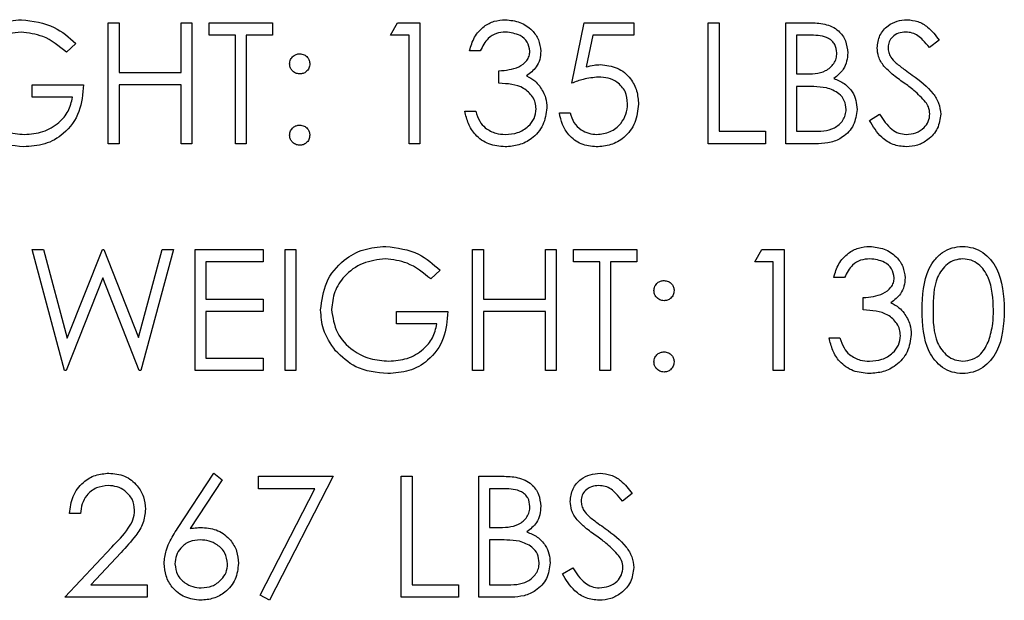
# Model space of a CAD drawing. Header units: inches. Extents: x 1880 to 2363, y -453 to -54.
# Tile 722 of 1056: x 1982.829 to 1983.562, y -73.51 to -73.078. Entities that reach past the tile are written whole.
import ezdxf

# ---------------------------------------------------------------- set-up
doc = ezdxf.new("R2010")
doc.units = ezdxf.units.IN
doc.header["$LTSCALE"] = 0.5
doc.header["$MEASUREMENT"] = 0
doc.layers.add('DSS-M-S', color=53, linetype='Continuous')

msp = doc.modelspace()

# ---------------------------------------------------------------- linework, layer by layer
at = {"layer": 'DSS-M-S', "linetype": 'Continuous', "lineweight": 25}
for p, q in [((1982.89465, -73.08022), (1982.90273, -73.08022)), ((1982.89465, -73.17022), (1982.89465, -73.08022)), ((1982.90273, -73.08022), (1982.90273, -73.11714)), ((1982.94888, -73.08022), (1982.95696, -73.08022)), ((1982.94888, -73.11714), (1982.94888, -73.08022)), ((1982.95696, -73.08022), (1982.95696, -73.17022)), ((1982.96965, -73.08022), (1983.01696, -73.08022)), ((1982.96965, -73.08945), (1982.96965, -73.08022)), ((1983.01696, -73.08022), (1983.01696, -73.08945)), ((1983.10465, -73.08945), (1983.10993, -73.08022)), ((1983.10993, -73.08022), (1983.12657, -73.08022)), ((1983.12657, -73.08022), (1983.12657, -73.17022)), ((1983.23965, -73.12522), (1983.24888, -73.08022)), ((1983.24888, -73.08022), (1983.2858, -73.08022)), ((1983.2858, -73.08022), (1983.2858, -73.08945)), ((1983.34119, -73.08022), (1983.34927, -73.08022)), ((1983.34119, -73.17022), (1983.34119, -73.08022)), ((1983.34927, -73.08022), (1983.34927, -73.16099)), ((1983.39888, -73.08022), (1983.41644, -73.08022)), ((1983.39888, -73.17022), (1983.39888, -73.08022)), ((1982.98927, -73.08945), (1982.96965, -73.08945)), ((1982.98927, -73.17022), (1982.98927, -73.08945)), ((1982.99734, -73.08945), (1982.99734, -73.17022)), ((1983.01696, -73.08945), (1982.99734, -73.08945)), ((1983.1185, -73.08945), (1983.10465, -73.08945)), ((1983.1185, -73.17022), (1983.1185, -73.08945)), ((1983.25519, -73.08945), (1983.25034, -73.11312)), ((1983.2858, -73.08945), (1983.25519, -73.08945)), ((1983.40696, -73.08945), (1983.40696, -73.1183)), ((1983.41792, -73.08945), (1983.40696, -73.08945)), ((1983.51311, -73.09315), (1983.50581, -73.09868)), ((1982.87042, -73.09558), (1982.8635, -73.10214)), ((1983.17157, -73.10099), (1983.1635, -73.10099)), ((1983.18542, -73.12522), (1983.18542, -73.11599)), ((1982.90273, -73.11714), (1982.94888, -73.11714)), ((1983.40696, -73.1183), (1983.41239, -73.1183)), ((1982.83811, -73.12638), (1982.87619, -73.12638)), ((1982.83811, -73.13561), (1982.83811, -73.12638)), ((1982.90273, -73.12638), (1982.90273, -73.17022)), ((1982.94888, -73.12638), (1982.90273, -73.12638)), ((1982.94888, -73.17022), (1982.94888, -73.12638)), ((1983.40696, -73.12753), (1983.40696, -73.16099)), ((1983.41231, -73.12753), (1983.40696, -73.12753)), ((1982.86811, -73.13561), (1982.83811, -73.13561)), ((1983.16004, -73.14599), (1983.16811, -73.14599)), ((1983.23042, -73.14714), (1983.2385, -73.14714)), ((1983.46119, -73.15286), (1983.4688, -73.1483)), ((1983.34927, -73.16099), (1983.38388, -73.16099)), ((1983.38388, -73.16099), (1983.38388, -73.17022)), ((1983.40696, -73.16099), (1983.41846, -73.16099)), ((1982.90273, -73.17022), (1982.89465, -73.17022)), ((1982.95696, -73.17022), (1982.94888, -73.17022)), ((1982.99734, -73.17022), (1982.98927, -73.17022)), ((1983.12657, -73.17022), (1983.1185, -73.17022)), ((1983.38388, -73.17022), (1983.34119, -73.17022)), ((1983.42322, -73.17022), (1983.39888, -73.17022)), ((1982.83811, -73.24897), (1982.84646, -73.24897)), ((1982.86205, -73.33897), (1982.83811, -73.24897)), ((1982.84646, -73.24897), (1982.86407, -73.31498)), ((1982.86407, -73.31498), (1982.89027, -73.24897)), ((1982.89027, -73.24897), (1982.89144, -73.24897)), ((1982.89144, -73.24897), (1982.91715, -73.31452)), ((1982.91715, -73.31452), (1982.93486, -73.24897)), ((1982.94311, -73.24897), (1982.91885, -73.33897)), ((1982.93486, -73.24897), (1982.94311, -73.24897)), ((1982.95927, -73.24897), (1983.01004, -73.24897)), ((1982.95927, -73.33897), (1982.95927, -73.24897)), ((1983.01004, -73.24897), (1983.01004, -73.2582)), ((1983.02619, -73.24897), (1983.03427, -73.24897)), ((1983.02619, -73.33897), (1983.02619, -73.24897)), ((1983.03427, -73.24897), (1983.03427, -73.33897)), ((1983.1658, -73.24897), (1983.17388, -73.24897)), ((1983.1658, -73.33897), (1983.1658, -73.24897)), ((1983.17388, -73.24897), (1983.17388, -73.28589)), ((1983.22004, -73.24897), (1983.22811, -73.24897)), ((1983.22004, -73.28589), (1983.22004, -73.24897)), ((1983.22811, -73.24897), (1983.22811, -73.33897)), ((1983.2408, -73.24897), (1983.28811, -73.24897)), ((1983.2408, -73.2582), (1983.2408, -73.24897)), ((1983.28811, -73.24897), (1983.28811, -73.2582)), ((1983.3758, -73.2582), (1983.38109, -73.24897)), ((1983.38109, -73.24897), (1983.39773, -73.24897)), ((1983.39773, -73.24897), (1983.39773, -73.33897)), ((1982.96734, -73.2582), (1982.96734, -73.28589)), ((1983.01004, -73.2582), (1982.96734, -73.2582)), ((1983.26042, -73.2582), (1983.2408, -73.2582)), ((1983.26042, -73.33897), (1983.26042, -73.2582)), ((1983.2685, -73.2582), (1983.2685, -73.33897)), ((1983.28811, -73.2582), (1983.2685, -73.2582)), ((1983.38965, -73.2582), (1983.3758, -73.2582)), ((1983.38965, -73.33897), (1983.38965, -73.2582)), ((1982.89061, -73.27014), (1982.86321, -73.33897)), ((1982.91769, -73.33897), (1982.89061, -73.27014)), ((1983.14157, -73.26433), (1983.13465, -73.27089)), ((1983.44273, -73.26974), (1983.43465, -73.26974)), ((1983.45657, -73.29397), (1983.45657, -73.28474)), ((1982.96734, -73.28589), (1983.01004, -73.28589)), ((1983.01004, -73.28589), (1983.01004, -73.29513)), ((1983.17388, -73.28589), (1983.22004, -73.28589)), ((1982.96734, -73.29513), (1982.96734, -73.32974)), ((1983.01004, -73.29513), (1982.96734, -73.29513)), ((1983.10927, -73.29513), (1983.14734, -73.29513)), ((1983.10927, -73.30436), (1983.10927, -73.29513)), ((1983.17388, -73.29513), (1983.17388, -73.33897)), ((1983.22004, -73.29513), (1983.17388, -73.29513)), ((1983.22004, -73.33897), (1983.22004, -73.29513)), ((1983.13927, -73.30436), (1983.10927, -73.30436)), ((1983.43119, -73.31474), (1983.43927, -73.31474)), ((1982.96734, -73.32974), (1983.01004, -73.32974)), ((1983.01004, -73.32974), (1983.01004, -73.33897)), ((1982.86321, -73.33897), (1982.86205, -73.33897)), ((1982.91885, -73.33897), (1982.91769, -73.33897)), ((1983.01004, -73.33897), (1982.95927, -73.33897)), ((1983.03427, -73.33897), (1983.02619, -73.33897)), ((1983.17388, -73.33897), (1983.1658, -73.33897)), ((1983.22811, -73.33897), (1983.22004, -73.33897)), ((1983.2685, -73.33897), (1983.26042, -73.33897)), ((1983.39773, -73.33897), (1983.38965, -73.33897)), ((1982.94625, -73.45648), (1982.97311, -73.41541)), ((1982.97311, -73.41541), (1982.97933, -73.4203)), ((1982.97933, -73.4203), (1982.95555, -73.45666)), ((1983.00657, -73.41772), (1983.06196, -73.41772)), ((1983.00657, -73.42695), (1983.00657, -73.41772)), ((1983.06196, -73.41772), (1983.01465, -73.51003)), ((1983.11273, -73.41772), (1983.1208, -73.41772)), ((1983.11273, -73.50772), (1983.11273, -73.41772)), ((1983.1208, -73.41772), (1983.1208, -73.49849)), ((1983.17042, -73.41772), (1983.18798, -73.41772)), ((1983.17042, -73.50772), (1983.17042, -73.41772)), ((1983.04829, -73.42695), (1983.00657, -73.42695)), ((1983.00767, -73.50619), (1983.04829, -73.42695)), ((1983.1785, -73.42695), (1983.1785, -73.4558)), ((1983.18946, -73.42695), (1983.1785, -73.42695)), ((1983.28465, -73.43065), (1983.27735, -73.43618)), ((1982.87388, -73.44541), (1982.8658, -73.44541)), ((1983.1785, -73.4558), (1983.18392, -73.4558)), ((1983.1785, -73.46503), (1983.1785, -73.49849)), ((1983.18385, -73.46503), (1983.1785, -73.46503)), ((1982.86234, -73.50772), (1982.89725, -73.47047)), ((1982.90413, -73.47446), (1982.88162, -73.49849)), ((1983.23273, -73.49036), (1983.24034, -73.4858)), ((1982.88162, -73.49849), (1982.9235, -73.49849)), ((1982.9235, -73.49849), (1982.9235, -73.50772)), ((1983.1208, -73.49849), (1983.15542, -73.49849)), ((1983.15542, -73.49849), (1983.15542, -73.50772)), ((1983.1785, -73.49849), (1983.19, -73.49849)), ((1982.9235, -73.50772), (1982.86234, -73.50772)), ((1983.01465, -73.51003), (1983.00767, -73.50619)), ((1983.15542, -73.50772), (1983.11273, -73.50772)), ((1983.19476, -73.50772), (1983.17042, -73.50772))]:
    msp.add_line(p, q, dxfattribs=at)
for points, knots in [([(1982.78157, -73.12519), (1982.78246, -73.11813), (1982.78424, -73.10403), (1982.79718, -73.0882), (1982.81332, -73.07925), (1982.82443, -73.07836), (1982.82998, -73.07791)], [0, 0, 0, 0, 0.27959, 0.559072, 0.779411, 1, 1, 1, 1]), ([(1982.82998, -73.07791), (1982.83855, -73.07898), (1982.85388, -73.08089), (1982.86536, -73.09108), (1982.87042, -73.09558)], [0, 0, 0, 0, 0.558579, 1, 1, 1, 1]), ([(1983.1635, -73.10099), (1983.16453, -73.09753), (1983.1666, -73.09062), (1983.17348, -73.08297), (1983.1818, -73.07857), (1983.18746, -73.07813), (1983.19029, -73.07791)], [0, 0, 0, 0, 0.2802877, 0.5596797, 0.7797465, 1, 1, 1, 1]), ([(1983.19029, -73.07791), (1983.19393, -73.07831), (1983.20122, -73.07909), (1983.20993, -73.08487), (1983.21547, -73.09272), (1983.21621, -73.09844), (1983.21657, -73.1013)], [0, 0, 0, 0, 0.280085, 0.559868, 0.780099, 1, 1, 1, 1]), ([(1983.41644, -73.08022), (1983.4203, -73.0803), (1983.42797, -73.08047), (1983.43812, -73.08505), (1983.44402, -73.09347), (1983.4447, -73.0995), (1983.44504, -73.10252)], [0, 0, 0, 0, 0.281317, 0.559922, 0.779935, 1, 1, 1, 1]), ([(1983.46696, -73.09892), (1983.46735, -73.09572), (1983.46813, -73.08933), (1983.47428, -73.0824), (1983.48162, -73.07856), (1983.48663, -73.07813), (1983.48913, -73.07791)], [0, 0, 0, 0, 0.279553, 0.558798, 0.779378, 1, 1, 1, 1]), ([(1983.48913, -73.07791), (1983.49191, -73.07818), (1983.49745, -73.07873), (1983.50612, -73.08402), (1983.51046, -73.08968), (1983.51311, -73.09315)], [0, 0, 0, 0, 0.2797499, 0.5595012, 1, 1, 1, 1]), ([(1982.82971, -73.08714), (1982.82402, -73.08784), (1982.81264, -73.08922), (1982.79934, -73.09883), (1982.79117, -73.11139), (1982.79016, -73.12035), (1982.78965, -73.12482)], [0, 0, 0, 0, 0.279847, 0.559555, 0.779847, 1, 1, 1, 1]), ([(1982.8635, -73.10214), (1982.85793, -73.09757), (1982.84799, -73.08939), (1982.8353, -73.08783), (1982.82971, -73.08714)], [0, 0, 0, 0, 0.55984, 1, 1, 1, 1]), ([(1983.1904, -73.08714), (1983.18806, -73.08733), (1983.18338, -73.0877), (1983.17594, -73.0922), (1983.17323, -73.09766), (1983.17157, -73.10099)], [0, 0, 0, 0, 0.280636, 0.560364, 1, 1, 1, 1]), ([(1983.2085, -73.10126), (1983.20804, -73.09891), (1983.20713, -73.09417), (1983.20024, -73.08835), (1983.19412, -73.0876), (1983.1904, -73.08714)], [0, 0, 0, 0, 0.278859, 0.560074, 1, 1, 1, 1]), ([(1983.48823, -73.08714), (1983.48641, -73.08729), (1983.48275, -73.08757), (1983.47836, -73.09037), (1983.47548, -73.09423), (1983.47518, -73.0971), (1983.47504, -73.09854)], [0, 0, 0, 0, 0.280274, 0.559931, 0.77992, 1, 1, 1, 1]), ([(1983.50581, -73.09868), (1983.50426, -73.09675), (1983.50169, -73.09356), (1983.49747, -73.08971), (1983.49306, -73.08752), (1983.48984, -73.08727), (1983.48823, -73.08714)], [0, 0, 0, 0, 0.340409, 0.560482, 0.78018, 1, 1, 1, 1]), ([(1983.43696, -73.10269), (1983.4367, -73.10047), (1983.4363, -73.09714), (1983.43346, -73.0937), (1983.42808, -73.08986), (1983.42243, -73.08963), (1983.41792, -73.08945)], [0, 0, 0, 0, 0.249284, 0.374925, 0.500645, 1, 1, 1, 1]), ([(1983.18542, -73.11599), (1983.1905, -73.11552), (1983.19813, -73.11482), (1983.20558, -73.10953), (1983.20813, -73.10506), (1983.20838, -73.10253), (1983.2085, -73.10126)], [0, 0, 0, 0, 0.4994185, 0.749016, 0.8745437, 1, 1, 1, 1]), ([(1983.21657, -73.1013), (1983.21643, -73.10338), (1983.21614, -73.10753), (1983.21289, -73.11444), (1983.20865, -73.11778), (1983.20606, -73.11981)], [0, 0, 0, 0, 0.280508, 0.560792, 1, 1, 1, 1]), ([(1983.47199, -73.11262), (1983.4704, -73.11028), (1983.46757, -73.10611), (1983.46715, -73.10112), (1983.46696, -73.09892)], [0, 0, 0, 0, 0.55984, 1, 1, 1, 1]), ([(1983.47504, -73.09854), (1983.47514, -73.09979), (1983.47535, -73.10231), (1983.4773, -73.10645), (1983.47958, -73.10876), (1983.48097, -73.11017)], [0, 0, 0, 0, 0.279946, 0.559774, 1, 1, 1, 1]), ([(1983.02965, -73.1108), (1983.02979, -73.1097), (1983.03006, -73.10749), (1983.0321, -73.10505), (1983.03455, -73.10354), (1983.03628, -73.10338), (1983.03715, -73.1033)], [0, 0, 0, 0, 0.279585, 0.559454, 0.779697, 1, 1, 1, 1]), ([(1983.03715, -73.1033), (1983.03826, -73.10342), (1983.04048, -73.10368), (1983.0429, -73.10574), (1983.04444, -73.10818), (1983.04458, -73.10993), (1983.04465, -73.1108)], [0, 0, 0, 0, 0.279602, 0.559212, 0.779475, 1, 1, 1, 1]), ([(1983.41239, -73.1183), (1983.41804, -73.11828), (1983.42511, -73.11827), (1983.43208, -73.11371), (1983.43479, -73.11057), (1983.43663, -73.10681), (1983.43685, -73.10406), (1983.43696, -73.10269)], [0, 0, 0, 0, 0.498607, 0.624009, 0.749401, 0.874736, 1, 1, 1, 1]), ([(1983.44504, -73.10252), (1983.44488, -73.10465), (1983.44458, -73.10889), (1983.44161, -73.11611), (1983.43727, -73.11956), (1983.43463, -73.12167)], [0, 0, 0, 0, 0.280867, 0.561527, 1, 1, 1, 1]), ([(1983.03715, -73.1183), (1983.03604, -73.11817), (1983.03383, -73.11791), (1983.03139, -73.11586), (1983.02988, -73.11341), (1983.02973, -73.11167), (1983.02965, -73.1108)], [0, 0, 0, 0, 0.279647, 0.559299, 0.779615, 1, 1, 1, 1]), ([(1983.04465, -73.1108), (1983.04453, -73.11191), (1983.04428, -73.11413), (1983.04222, -73.11656), (1983.03976, -73.11808), (1983.03802, -73.11823), (1983.03715, -73.1183)], [0, 0, 0, 0, 0.279517, 0.559326, 0.779544, 1, 1, 1, 1]), ([(1983.25034, -73.11312), (1983.25229, -73.11259), (1983.25576, -73.11163), (1983.25936, -73.11145), (1983.26094, -73.11138)], [0, 0, 0, 0, 0.560064, 1, 1, 1, 1]), ([(1983.26094, -73.11138), (1983.26525, -73.11183), (1983.27385, -73.11274), (1983.28331, -73.12085), (1983.28858, -73.1307), (1983.28904, -73.13744), (1983.28927, -73.14082)], [0, 0, 0, 0, 0.279688, 0.559025, 0.779292, 1, 1, 1, 1]), ([(1983.48674, -73.12486), (1983.4838, -73.12279), (1983.47857, -73.11909), (1983.474, -73.11459), (1983.47199, -73.11262)], [0, 0, 0, 0, 0.560413, 1, 1, 1, 1]), ([(1983.48097, -73.11017), (1983.48319, -73.11189), (1983.48715, -73.11497), (1983.49126, -73.11786), (1983.49306, -73.11913)], [0, 0, 0, 0, 0.559906, 1, 1, 1, 1]), ([(1983.20606, -73.11981), (1983.20816, -73.12091), (1983.2119, -73.12286), (1983.21462, -73.12608), (1983.21582, -73.12749)], [0, 0, 0, 0, 0.5597945, 1, 1, 1, 1]), ([(1983.25948, -73.12061), (1983.25567, -73.121), (1983.24886, -73.12171), (1983.24247, -73.12415), (1983.23965, -73.12522)], [0, 0, 0, 0, 0.559416, 1, 1, 1, 1]), ([(1983.28119, -73.14047), (1983.28086, -73.13736), (1983.28019, -73.13114), (1983.27413, -73.12438), (1983.26679, -73.12103), (1983.26192, -73.12075), (1983.25948, -73.12061)], [0, 0, 0, 0, 0.279539, 0.558617, 0.779047, 1, 1, 1, 1]), ([(1983.43463, -73.12167), (1983.43733, -73.12276), (1983.44271, -73.12495), (1983.44838, -73.13098), (1983.45146, -73.13785), (1983.45179, -73.1424), (1983.45196, -73.14467)], [0, 0, 0, 0, 0.280382, 0.559606, 0.779765, 1, 1, 1, 1]), ([(1983.49306, -73.11913), (1983.49871, -73.12331), (1983.50656, -73.12913), (1983.51326, -73.13996), (1983.51393, -73.14544), (1983.51427, -73.14817)], [0, 0, 0, 0, 0.560115, 0.780284, 1, 1, 1, 1]), ([(1982.78965, -73.12482), (1982.79057, -73.13077), (1982.79241, -73.14268), (1982.80436, -73.15526), (1982.81823, -73.16218), (1982.82762, -73.16293), (1982.83231, -73.1633)], [0, 0, 0, 0, 0.2790614, 0.5585842, 0.7792365, 1, 1, 1, 1]), ([(1982.87619, -73.12638), (1982.87564, -73.13317), (1982.87453, -73.14673), (1982.86314, -73.16278), (1982.84759, -73.17144), (1982.83694, -73.17217), (1982.8316, -73.17253)], [0, 0, 0, 0, 0.280351, 0.559367, 0.779371, 1, 1, 1, 1]), ([(1983.21311, -73.14426), (1983.21298, -73.14269), (1983.21272, -73.13955), (1983.20991, -73.13388), (1983.20154, -73.12612), (1983.19187, -73.12558), (1983.18542, -73.12522)], [0, 0, 0, 0, 0.125587, 0.251191, 0.500605, 1, 1, 1, 1]), ([(1983.21582, -73.12749), (1983.21754, -73.13025), (1983.22063, -73.13517), (1983.22102, -73.14094), (1983.22119, -73.14348)], [0, 0, 0, 0, 0.559419, 1, 1, 1, 1]), ([(1983.42915, -73.12859), (1983.42602, -73.12821), (1983.42043, -73.12751), (1983.41479, -73.12752), (1983.41231, -73.12753)], [0, 0, 0, 0, 0.559734, 1, 1, 1, 1]), ([(1983.44388, -73.14467), (1983.44361, -73.14247), (1983.44307, -73.13805), (1983.43787, -73.13163), (1983.43246, -73.12974), (1983.42915, -73.12859)], [0, 0, 0, 0, 0.279944, 0.560429, 1, 1, 1, 1]), ([(1983.50296, -73.13921), (1983.50019, -73.13625), (1983.49523, -73.13094), (1983.48933, -73.12672), (1983.48674, -73.12486)], [0, 0, 0, 0, 0.559496, 1, 1, 1, 1]), ([(1982.83231, -73.1633), (1982.83695, -73.16294), (1982.84623, -73.16223), (1982.85763, -73.15554), (1982.86553, -73.14629), (1982.86725, -73.13917), (1982.86811, -73.13561)], [0, 0, 0, 0, 0.2802537, 0.5599124, 0.7799408, 1, 1, 1, 1]), ([(1983.19005, -73.17253), (1983.18592, -73.17217), (1983.17768, -73.17145), (1983.16793, -73.16454), (1983.16228, -73.15544), (1983.16078, -73.14914), (1983.16004, -73.14599)], [0, 0, 0, 0, 0.279886, 0.558979, 0.779263, 1, 1, 1, 1]), ([(1983.16811, -73.14599), (1983.16894, -73.14861), (1983.17041, -73.15327), (1983.17371, -73.15686), (1983.17516, -73.15843)], [0, 0, 0, 0, 0.560694, 1, 1, 1, 1]), ([(1983.22119, -73.14348), (1983.22054, -73.1479), (1983.21925, -73.15674), (1983.2108, -73.16645), (1983.20051, -73.17172), (1983.19354, -73.17226), (1983.19005, -73.17253)], [0, 0, 0, 0, 0.279304, 0.558838, 0.779277, 1, 1, 1, 1]), ([(1983.1902, -73.1633), (1983.19332, -73.16309), (1983.19955, -73.16267), (1983.20709, -73.158), (1983.21221, -73.15159), (1983.21281, -73.1467), (1983.21311, -73.14426)], [0, 0, 0, 0, 0.2805991, 0.5601509, 0.7803026, 1, 1, 1, 1]), ([(1983.28927, -73.14082), (1983.28874, -73.14549), (1983.28769, -73.15482), (1983.2796, -73.16567), (1983.26891, -73.17169), (1983.26156, -73.17225), (1983.25788, -73.17253)], [0, 0, 0, 0, 0.279864, 0.559271, 0.779424, 1, 1, 1, 1]), ([(1983.25835, -73.1633), (1983.26172, -73.1629), (1983.26846, -73.16211), (1983.27598, -73.15596), (1983.28055, -73.14843), (1983.28098, -73.14313), (1983.28119, -73.14047)], [0, 0, 0, 0, 0.279617, 0.559357, 0.779559, 1, 1, 1, 1]), ([(1983.41846, -73.16099), (1983.42434, -73.16098), (1983.43316, -73.16097), (1983.44092, -73.15407), (1983.44351, -73.14894), (1983.44376, -73.1461), (1983.44388, -73.14467)], [0, 0, 0, 0, 0.49936, 0.748736, 0.874399, 1, 1, 1, 1]), ([(1983.45196, -73.14467), (1983.45143, -73.14871), (1983.45036, -73.15678), (1983.44226, -73.16534), (1983.43273, -73.16968), (1983.42639, -73.17004), (1983.42322, -73.17022)], [0, 0, 0, 0, 0.279141, 0.558654, 0.779059, 1, 1, 1, 1]), ([(1983.50619, -73.14805), (1983.50597, -73.14625), (1983.50557, -73.14305), (1983.50376, -73.14039), (1983.50296, -73.13921)], [0, 0, 0, 0, 0.55899, 1, 1, 1, 1]), ([(1983.25788, -73.17253), (1983.25402, -73.17213), (1983.24631, -73.17135), (1983.23758, -73.16446), (1983.23219, -73.15606), (1983.23101, -73.15012), (1983.23042, -73.14714)], [0, 0, 0, 0, 0.279625, 0.559019, 0.77938, 1, 1, 1, 1]), ([(1983.2385, -73.14714), (1983.23919, -73.14969), (1983.24058, -73.15476), (1983.24608, -73.15991), (1983.2522, -73.16277), (1983.2563, -73.16312), (1983.25835, -73.1633)], [0, 0, 0, 0, 0.28005, 0.559166, 0.779583, 1, 1, 1, 1]), ([(1983.48856, -73.17253), (1983.48523, -73.1722), (1983.47857, -73.17153), (1983.46831, -73.16475), (1983.46389, -73.15737), (1983.46119, -73.15286)], [0, 0, 0, 0, 0.27988, 0.559666, 1, 1, 1, 1]), ([(1983.4688, -73.1483), (1983.47147, -73.15241), (1983.4752, -73.15814), (1983.48283, -73.1627), (1983.48665, -73.1631), (1983.48856, -73.1633)], [0, 0, 0, 0, 0.559321, 0.779782, 1, 1, 1, 1]), ([(1983.48856, -73.1633), (1983.49098, -73.16306), (1983.49581, -73.16257), (1983.50172, -73.15893), (1983.50548, -73.15375), (1983.50595, -73.14995), (1983.50619, -73.14805)], [0, 0, 0, 0, 0.2802764, 0.5601478, 0.7801531, 1, 1, 1, 1]), ([(1983.51427, -73.14817), (1983.51376, -73.15185), (1983.51276, -73.15923), (1983.50556, -73.16707), (1983.49725, -73.17183), (1983.49146, -73.1723), (1983.48856, -73.17253)], [0, 0, 0, 0, 0.279183, 0.559085, 0.779446, 1, 1, 1, 1]), ([(1982.8316, -73.17253), (1982.8232, -73.17176), (1982.80818, -73.17039), (1982.79737, -73.16006), (1982.79261, -73.15551)], [0, 0, 0, 0, 0.559617, 1, 1, 1, 1]), ([(1983.02965, -73.16388), (1983.02978, -73.16277), (1983.03005, -73.16056), (1983.03208, -73.15811), (1983.03454, -73.1566), (1983.03628, -73.15645), (1983.03715, -73.15638)], [0, 0, 0, 0, 0.279576, 0.559284, 0.779552, 1, 1, 1, 1]), ([(1983.03715, -73.15638), (1983.03826, -73.1565), (1983.04048, -73.15675), (1983.0429, -73.15882), (1983.04444, -73.16126), (1983.04458, -73.163), (1983.04465, -73.16388)], [0, 0, 0, 0, 0.279602, 0.559212, 0.779475, 1, 1, 1, 1]), ([(1983.17516, -73.15843), (1983.17775, -73.16005), (1983.18238, -73.16294), (1983.1878, -73.16319), (1983.1902, -73.1633)], [0, 0, 0, 0, 0.558748, 1, 1, 1, 1]), ([(1983.03715, -73.17138), (1983.03605, -73.17124), (1983.03384, -73.17097), (1983.0314, -73.16893), (1983.02989, -73.16648), (1983.02973, -73.16474), (1983.02965, -73.16388)], [0, 0, 0, 0, 0.279581, 0.559143, 0.779575, 1, 1, 1, 1]), ([(1983.04465, -73.16388), (1983.04452, -73.16498), (1983.04426, -73.16719), (1983.04221, -73.16963), (1983.03976, -73.17114), (1983.03802, -73.1713), (1983.03715, -73.17138)], [0, 0, 0, 0, 0.279469, 0.559358, 0.779674, 1, 1, 1, 1]), ([(1983.05273, -73.29394), (1983.05362, -73.28688), (1983.05539, -73.27278), (1983.06834, -73.25695), (1983.08448, -73.248), (1983.09558, -73.24711), (1983.10114, -73.24666)], [0, 0, 0, 0, 0.27959, 0.559072, 0.779411, 1, 1, 1, 1]), ([(1983.10114, -73.24666), (1983.1097, -73.24773), (1983.12504, -73.24964), (1983.13651, -73.25983), (1983.14157, -73.26433)], [0, 0, 0, 0, 0.558579, 1, 1, 1, 1]), ([(1983.43465, -73.26974), (1983.43569, -73.26628), (1983.43776, -73.25937), (1983.44464, -73.25172), (1983.45296, -73.24732), (1983.45861, -73.24688), (1983.46144, -73.24666)], [0, 0, 0, 0, 0.280288, 0.55968, 0.779747, 1, 1, 1, 1]), ([(1983.46144, -73.24666), (1983.46509, -73.24706), (1983.47237, -73.24784), (1983.48109, -73.25362), (1983.48662, -73.26147), (1983.48736, -73.26719), (1983.48773, -73.27005)], [0, 0, 0, 0, 0.280085, 0.559868, 0.780099, 1, 1, 1, 1]), ([(1983.50042, -73.29401), (1983.50077, -73.28326), (1983.5012, -73.26981), (1983.50959, -73.25629), (1983.51543, -73.25092), (1983.52262, -73.24731), (1983.52788, -73.24688), (1983.53051, -73.24666)], [0, 0, 0, 0, 0.498702, 0.624177, 0.749467, 0.874745, 1, 1, 1, 1]), ([(1983.53051, -73.24666), (1983.53316, -73.24688), (1983.53846, -73.2473), (1983.54811, -73.252), (1983.56028, -73.26701), (1983.56106, -73.28321), (1983.56157, -73.29401)], [0, 0, 0, 0, 0.1256, 0.251197, 0.500581, 1, 1, 1, 1]), ([(1983.10086, -73.25589), (1983.09517, -73.25659), (1983.08379, -73.25797), (1983.07049, -73.26758), (1983.06232, -73.28014), (1983.06131, -73.2891), (1983.0608, -73.29357)], [0, 0, 0, 0, 0.279847, 0.559555, 0.779847, 1, 1, 1, 1]), ([(1983.13465, -73.27089), (1983.12909, -73.26632), (1983.11915, -73.25814), (1983.10645, -73.25658), (1983.10086, -73.25589)], [0, 0, 0, 0, 0.55984, 1, 1, 1, 1]), ([(1983.46155, -73.25589), (1983.45921, -73.25608), (1983.45454, -73.25645), (1983.4471, -73.26095), (1983.44438, -73.26641), (1983.44273, -73.26974)], [0, 0, 0, 0, 0.280636, 0.560364, 1, 1, 1, 1]), ([(1983.47965, -73.27001), (1983.47919, -73.26766), (1983.47828, -73.26292), (1983.47139, -73.2571), (1983.46528, -73.25635), (1983.46155, -73.25589)], [0, 0, 0, 0, 0.278859, 0.560074, 1, 1, 1, 1]), ([(1983.53078, -73.25589), (1983.52872, -73.2561), (1983.52459, -73.25651), (1983.51912, -73.25968), (1983.51475, -73.2641), (1983.50879, -73.27506), (1983.50863, -73.28557), (1983.5085, -73.29397)], [0, 0, 0, 0, 0.125139, 0.250418, 0.375519, 0.500847, 1, 1, 1, 1]), ([(1983.5535, -73.29397), (1983.55316, -73.28562), (1983.55266, -73.2731), (1983.54424, -73.26073), (1983.53696, -73.25655), (1983.53284, -73.25611), (1983.53078, -73.25589)], [0, 0, 0, 0, 0.500072, 0.749021, 0.874598, 1, 1, 1, 1]), ([(1983.45657, -73.28474), (1983.46166, -73.28427), (1983.46928, -73.28357), (1983.47674, -73.27828), (1983.47929, -73.27381), (1983.47953, -73.27128), (1983.47965, -73.27001)], [0, 0, 0, 0, 0.499418, 0.749016, 0.874544, 1, 1, 1, 1]), ([(1983.48773, -73.27005), (1983.48758, -73.27213), (1983.48729, -73.27628), (1983.48405, -73.28319), (1983.47981, -73.28653), (1983.47722, -73.28856)], [0, 0, 0, 0, 0.2805082, 0.5607923, 1, 1, 1, 1]), ([(1983.3008, -73.27955), (1983.30094, -73.27845), (1983.30122, -73.27624), (1983.30325, -73.2738), (1983.3057, -73.27229), (1983.30744, -73.27213), (1983.3083, -73.27205)], [0, 0, 0, 0, 0.279585, 0.559454, 0.779697, 1, 1, 1, 1]), ([(1983.3083, -73.27205), (1983.30941, -73.27217), (1983.31163, -73.27243), (1983.31406, -73.27449), (1983.3156, -73.27693), (1983.31574, -73.27868), (1983.3158, -73.27955)], [0, 0, 0, 0, 0.279602, 0.559212, 0.779475, 1, 1, 1, 1]), ([(1983.3083, -73.28705), (1983.3072, -73.28692), (1983.30498, -73.28666), (1983.30254, -73.28461), (1983.30103, -73.28216), (1983.30088, -73.28042), (1983.3008, -73.27955)], [0, 0, 0, 0, 0.279647, 0.559299, 0.779615, 1, 1, 1, 1]), ([(1983.3158, -73.27955), (1983.31568, -73.28066), (1983.31543, -73.28288), (1983.31337, -73.28531), (1983.31092, -73.28683), (1983.30918, -73.28698), (1983.3083, -73.28705)], [0, 0, 0, 0, 0.279517, 0.559326, 0.779544, 1, 1, 1, 1]), ([(1983.47722, -73.28856), (1983.47931, -73.28966), (1983.48306, -73.29161), (1983.48577, -73.29483), (1983.48697, -73.29624)], [0, 0, 0, 0, 0.559795, 1, 1, 1, 1]), ([(1983.06376, -73.32426), (1983.06021, -73.31911), (1983.05386, -73.30991), (1983.05307, -73.29882), (1983.05273, -73.29394)], [0, 0, 0, 0, 0.559317, 1, 1, 1, 1]), ([(1983.0608, -73.29357), (1983.06173, -73.29952), (1983.06357, -73.31143), (1983.07551, -73.32401), (1983.08939, -73.33093), (1983.09877, -73.33168), (1983.10346, -73.33205)], [0, 0, 0, 0, 0.279061, 0.558584, 0.779236, 1, 1, 1, 1]), ([(1983.14734, -73.29513), (1983.14679, -73.30192), (1983.14568, -73.31548), (1983.13429, -73.33153), (1983.11874, -73.34019), (1983.10809, -73.34092), (1983.10276, -73.34128)], [0, 0, 0, 0, 0.280351, 0.559367, 0.779371, 1, 1, 1, 1]), ([(1983.48427, -73.31301), (1983.48414, -73.31144), (1983.48387, -73.3083), (1983.48107, -73.30263), (1983.4727, -73.29487), (1983.46302, -73.29433), (1983.45657, -73.29397)], [0, 0, 0, 0, 0.125587, 0.251191, 0.500605, 1, 1, 1, 1]), ([(1983.48697, -73.29624), (1983.4887, -73.299), (1983.49178, -73.30392), (1983.49217, -73.30969), (1983.49234, -73.31223)], [0, 0, 0, 0, 0.559419, 1, 1, 1, 1]), ([(1983.53051, -73.34128), (1983.52788, -73.34107), (1983.52263, -73.34064), (1983.51307, -73.33593), (1983.50125, -73.3208), (1983.50075, -73.30473), (1983.50042, -73.29401)], [0, 0, 0, 0, 0.125551, 0.25109, 0.50025, 1, 1, 1, 1]), ([(1983.5085, -73.29397), (1983.50856, -73.30238), (1983.50866, -73.31498), (1983.5173, -73.32727), (1983.5246, -73.33138), (1983.52872, -73.33183), (1983.53078, -73.33205)], [0, 0, 0, 0, 0.500291, 0.749086, 0.874606, 1, 1, 1, 1]), ([(1983.56157, -73.29401), (1983.56107, -73.30481), (1983.56032, -73.321), (1983.54808, -73.33592), (1983.53845, -73.34064), (1983.53316, -73.34106), (1983.53051, -73.34128)], [0, 0, 0, 0, 0.499407, 0.748743, 0.874372, 1, 1, 1, 1]), ([(1983.55009, -73.3166), (1983.55124, -73.31245), (1983.55328, -73.30504), (1983.55343, -73.29735), (1983.5535, -73.29397)], [0, 0, 0, 0, 0.559599, 1, 1, 1, 1]), ([(1983.10346, -73.33205), (1983.1081, -73.33169), (1983.11738, -73.33098), (1983.12879, -73.32429), (1983.13669, -73.31504), (1983.13841, -73.30792), (1983.13927, -73.30436)], [0, 0, 0, 0, 0.280254, 0.559912, 0.779941, 1, 1, 1, 1]), ([(1983.46121, -73.34128), (1983.45708, -73.34092), (1983.44883, -73.3402), (1983.43909, -73.33329), (1983.43343, -73.32419), (1983.43194, -73.31789), (1983.43119, -73.31474)], [0, 0, 0, 0, 0.279886, 0.558979, 0.779263, 1, 1, 1, 1]), ([(1983.43927, -73.31474), (1983.44009, -73.31736), (1983.44156, -73.32202), (1983.44486, -73.32561), (1983.44632, -73.32718)], [0, 0, 0, 0, 0.560694, 1, 1, 1, 1]), ([(1983.49234, -73.31223), (1983.4917, -73.31665), (1983.49041, -73.32549), (1983.48196, -73.3352), (1983.47166, -73.34047), (1983.46469, -73.34101), (1983.46121, -73.34128)], [0, 0, 0, 0, 0.279304, 0.558838, 0.779277, 1, 1, 1, 1]), ([(1983.46135, -73.33205), (1983.46447, -73.33184), (1983.4707, -73.33142), (1983.47824, -73.32675), (1983.48336, -73.32034), (1983.48396, -73.31545), (1983.48427, -73.31301)], [0, 0, 0, 0, 0.280599, 0.560151, 0.780303, 1, 1, 1, 1]), ([(1983.53078, -73.33205), (1983.53324, -73.33174), (1983.53816, -73.33112), (1983.54575, -73.32599), (1983.54845, -73.32016), (1983.55009, -73.3166)], [0, 0, 0, 0, 0.280257, 0.560781, 1, 1, 1, 1]), ([(1983.10276, -73.34128), (1983.09435, -73.34051), (1983.07933, -73.33914), (1983.06852, -73.32881), (1983.06376, -73.32426)], [0, 0, 0, 0, 0.559617, 1, 1, 1, 1]), ([(1983.3008, -73.33263), (1983.30094, -73.33152), (1983.3012, -73.32931), (1983.30324, -73.32686), (1983.3057, -73.32535), (1983.30744, -73.3252), (1983.3083, -73.32513)], [0, 0, 0, 0, 0.279576, 0.559284, 0.779552, 1, 1, 1, 1]), ([(1983.3083, -73.32513), (1983.30941, -73.32525), (1983.31163, -73.3255), (1983.31406, -73.32757), (1983.3156, -73.33001), (1983.31574, -73.33175), (1983.3158, -73.33263)], [0, 0, 0, 0, 0.279602, 0.559212, 0.779475, 1, 1, 1, 1]), ([(1983.44632, -73.32718), (1983.4489, -73.3288), (1983.45353, -73.33169), (1983.45896, -73.33194), (1983.46135, -73.33205)], [0, 0, 0, 0, 0.558748, 1, 1, 1, 1]), ([(1983.3083, -73.34013), (1983.3072, -73.33999), (1983.30499, -73.33972), (1983.30255, -73.33768), (1983.30105, -73.33523), (1983.30089, -73.33349), (1983.3008, -73.33263)], [0, 0, 0, 0, 0.279581, 0.559143, 0.779575, 1, 1, 1, 1]), ([(1983.3158, -73.33263), (1983.31567, -73.33373), (1983.31541, -73.33594), (1983.31336, -73.33838), (1983.31091, -73.33989), (1983.30917, -73.34005), (1983.3083, -73.34013)], [0, 0, 0, 0, 0.279469, 0.559358, 0.779674, 1, 1, 1, 1]), ([(1982.8658, -73.44541), (1982.86633, -73.44104), (1982.86738, -73.4323), (1982.87506, -73.4223), (1982.88483, -73.4163), (1982.89171, -73.41571), (1982.89516, -73.41541)], [0, 0, 0, 0, 0.280029, 0.559515, 0.779668, 1, 1, 1, 1]), ([(1982.89516, -73.41541), (1982.89917, -73.41579), (1982.90719, -73.41654), (1982.9161, -73.42387), (1982.92149, -73.43276), (1982.92206, -73.43903), (1982.92234, -73.44217)], [0, 0, 0, 0, 0.27989, 0.559224, 0.779582, 1, 1, 1, 1]), ([(1983.2385, -73.43642), (1983.23889, -73.43322), (1983.23967, -73.42683), (1983.24581, -73.4199), (1983.25316, -73.41606), (1983.25817, -73.41563), (1983.26067, -73.41541)], [0, 0, 0, 0, 0.279553, 0.558798, 0.779378, 1, 1, 1, 1]), ([(1983.26067, -73.41541), (1983.26344, -73.41568), (1983.26899, -73.41623), (1983.27766, -73.42152), (1983.282, -73.42718), (1983.28465, -73.43065)], [0, 0, 0, 0, 0.27975, 0.559501, 1, 1, 1, 1]), ([(1982.89474, -73.42464), (1982.89167, -73.42496), (1982.88552, -73.42559), (1982.87858, -73.4312), (1982.87484, -73.43824), (1982.8742, -73.44302), (1982.87388, -73.44541)], [0, 0, 0, 0, 0.279699, 0.558847, 0.779176, 1, 1, 1, 1]), ([(1982.91427, -73.44289), (1982.91389, -73.44011), (1982.91313, -73.43454), (1982.90764, -73.42864), (1982.90131, -73.42514), (1982.89693, -73.42481), (1982.89474, -73.42464)], [0, 0, 0, 0, 0.279126, 0.558978, 0.77935, 1, 1, 1, 1]), ([(1983.18798, -73.41772), (1983.19184, -73.4178), (1983.19951, -73.41797), (1983.20965, -73.42255), (1983.21556, -73.43097), (1983.21624, -73.437), (1983.21657, -73.44002)], [0, 0, 0, 0, 0.281317, 0.559922, 0.779935, 1, 1, 1, 1]), ([(1983.25977, -73.42464), (1983.25794, -73.42479), (1983.25429, -73.42507), (1983.2499, -73.42787), (1983.24702, -73.43173), (1983.24672, -73.4346), (1983.24657, -73.43604)], [0, 0, 0, 0, 0.280274, 0.559931, 0.77992, 1, 1, 1, 1]), ([(1983.27735, -73.43618), (1983.27579, -73.43425), (1983.27323, -73.43106), (1983.26901, -73.42721), (1983.2646, -73.42502), (1983.26138, -73.42477), (1983.25977, -73.42464)], [0, 0, 0, 0, 0.340409, 0.560482, 0.78018, 1, 1, 1, 1]), ([(1983.2085, -73.44019), (1983.20824, -73.43797), (1983.20784, -73.43464), (1983.20499, -73.4312), (1983.19962, -73.42736), (1983.19397, -73.42713), (1983.18946, -73.42695)], [0, 0, 0, 0, 0.249284, 0.374925, 0.500645, 1, 1, 1, 1]), ([(1983.24353, -73.45012), (1983.24194, -73.44778), (1983.23911, -73.44361), (1983.23868, -73.43862), (1983.2385, -73.43642)], [0, 0, 0, 0, 0.55984, 1, 1, 1, 1]), ([(1983.24657, -73.43604), (1983.24668, -73.43729), (1983.24689, -73.43981), (1983.24884, -73.44395), (1983.25111, -73.44626), (1983.25251, -73.44767)], [0, 0, 0, 0, 0.279946, 0.559774, 1, 1, 1, 1]), ([(1982.89725, -73.47047), (1982.90157, -73.46603), (1982.90758, -73.45984), (1982.91354, -73.45024), (1982.91402, -73.44534), (1982.91427, -73.44289)], [0, 0, 0, 0, 0.560717, 0.780532, 1, 1, 1, 1]), ([(1982.92234, -73.44217), (1982.92198, -73.44574), (1982.92125, -73.45288), (1982.91405, -73.46368), (1982.9079, -73.47037), (1982.90413, -73.47446)], [0, 0, 0, 0, 0.279288, 0.559154, 1, 1, 1, 1]), ([(1983.18392, -73.4558), (1983.18958, -73.45578), (1983.19665, -73.45577), (1983.20362, -73.45121), (1983.20632, -73.44807), (1983.20817, -73.44431), (1983.20839, -73.44156), (1983.2085, -73.44019)], [0, 0, 0, 0, 0.4986071, 0.6240085, 0.7494012, 0.8747358, 1, 1, 1, 1]), ([(1983.21657, -73.44002), (1983.21642, -73.44215), (1983.21612, -73.44639), (1983.21315, -73.45361), (1983.20881, -73.45706), (1983.20617, -73.45917)], [0, 0, 0, 0, 0.280867, 0.561527, 1, 1, 1, 1]), ([(1983.25827, -73.46236), (1983.25534, -73.46029), (1983.2501, -73.45659), (1983.24554, -73.45209), (1983.24353, -73.45012)], [0, 0, 0, 0, 0.560413, 1, 1, 1, 1]), ([(1983.25251, -73.44767), (1983.25473, -73.44939), (1983.25869, -73.45247), (1983.2628, -73.45536), (1983.2646, -73.45663)], [0, 0, 0, 0, 0.559906, 1, 1, 1, 1]), ([(1982.93619, -73.48263), (1982.93651, -73.47941), (1982.93703, -73.4741), (1982.93989, -73.46724), (1982.94286, -73.46174), (1982.94512, -73.45824), (1982.94625, -73.45648)], [0, 0, 0, 0, 0.339374, 0.559486, 0.779731, 1, 1, 1, 1]), ([(1982.95555, -73.45666), (1982.95728, -73.45639), (1982.96037, -73.45591), (1982.9635, -73.45583), (1982.96487, -73.4558)], [0, 0, 0, 0, 0.55991, 1, 1, 1, 1]), ([(1982.96487, -73.4558), (1982.96882, -73.45625), (1982.9767, -73.45715), (1982.98548, -73.46437), (1982.99079, -73.47317), (1982.99131, -73.47936), (1982.99157, -73.48246)], [0, 0, 0, 0, 0.279638, 0.559326, 0.779527, 1, 1, 1, 1]), ([(1983.20617, -73.45917), (1983.20887, -73.46026), (1983.21425, -73.46245), (1983.21992, -73.46848), (1983.223, -73.47535), (1983.22333, -73.4799), (1983.2235, -73.48217)], [0, 0, 0, 0, 0.280382, 0.559606, 0.779765, 1, 1, 1, 1]), ([(1983.2646, -73.45663), (1983.27024, -73.46081), (1983.2781, -73.46663), (1983.28479, -73.47746), (1983.28547, -73.48294), (1983.2858, -73.48567)], [0, 0, 0, 0, 0.560115, 0.780284, 1, 1, 1, 1]), ([(1982.96318, -73.46503), (1982.96044, -73.46526), (1982.95496, -73.46573), (1982.94867, -73.47047), (1982.94486, -73.47651), (1982.94446, -73.4808), (1982.94427, -73.48295)], [0, 0, 0, 0, 0.280127, 0.559515, 0.779719, 1, 1, 1, 1]), ([(1982.9835, -73.48295), (1982.98308, -73.48013), (1982.98225, -73.47448), (1982.97634, -73.46879), (1982.96983, -73.4655), (1982.9654, -73.46519), (1982.96318, -73.46503)], [0, 0, 0, 0, 0.278754, 0.558605, 0.779147, 1, 1, 1, 1]), ([(1983.20069, -73.46609), (1983.19756, -73.46571), (1983.19197, -73.46501), (1983.18633, -73.46502), (1983.18385, -73.46503)], [0, 0, 0, 0, 0.559734, 1, 1, 1, 1]), ([(1983.21542, -73.48217), (1983.21515, -73.47997), (1983.21461, -73.47555), (1983.2094, -73.46913), (1983.20399, -73.46724), (1983.20069, -73.46609)], [0, 0, 0, 0, 0.279944, 0.560429, 1, 1, 1, 1]), ([(1983.2745, -73.47671), (1983.27173, -73.47375), (1983.26677, -73.46844), (1983.26087, -73.46422), (1983.25827, -73.46236)], [0, 0, 0, 0, 0.559496, 1, 1, 1, 1]), ([(1982.96345, -73.51003), (1982.95942, -73.50955), (1982.95137, -73.50858), (1982.94228, -73.50127), (1982.93713, -73.4921), (1982.9365, -73.48578), (1982.93619, -73.48263)], [0, 0, 0, 0, 0.2796696, 0.5590848, 0.7795576, 1, 1, 1, 1]), ([(1982.94427, -73.48295), (1982.94465, -73.48571), (1982.94543, -73.49125), (1982.95104, -73.49696), (1982.95737, -73.5003), (1982.96171, -73.50063), (1982.96388, -73.5008)], [0, 0, 0, 0, 0.279059, 0.55882, 0.779303, 1, 1, 1, 1]), ([(1982.99157, -73.48246), (1982.99111, -73.48658), (1982.99018, -73.49482), (1982.9825, -73.50394), (1982.97313, -73.50912), (1982.96667, -73.50973), (1982.96345, -73.51003)], [0, 0, 0, 0, 0.279631, 0.55896, 0.779478, 1, 1, 1, 1]), ([(1982.96388, -73.5008), (1982.96665, -73.50052), (1982.97217, -73.49997), (1982.97859, -73.49536), (1982.98281, -73.48947), (1982.98327, -73.48512), (1982.9835, -73.48295)], [0, 0, 0, 0, 0.280018, 0.559853, 0.779987, 1, 1, 1, 1]), ([(1983.19, -73.49849), (1983.19588, -73.49848), (1983.2047, -73.49847), (1983.21246, -73.49157), (1983.21505, -73.48644), (1983.2153, -73.4836), (1983.21542, -73.48217)], [0, 0, 0, 0, 0.49936, 0.748736, 0.874399, 1, 1, 1, 1]), ([(1983.2235, -73.48217), (1983.22296, -73.48621), (1983.2219, -73.49428), (1983.2138, -73.50284), (1983.20427, -73.50718), (1983.19793, -73.50754), (1983.19476, -73.50772)], [0, 0, 0, 0, 0.279141, 0.558654, 0.779059, 1, 1, 1, 1]), ([(1983.27773, -73.48555), (1983.27751, -73.48375), (1983.27711, -73.48055), (1983.2753, -73.47789), (1983.2745, -73.47671)], [0, 0, 0, 0, 0.5589902, 1, 1, 1, 1]), ([(1983.2601, -73.51003), (1983.25677, -73.5097), (1983.25011, -73.50903), (1983.23985, -73.50225), (1983.23543, -73.49487), (1983.23273, -73.49036)], [0, 0, 0, 0, 0.27988, 0.559666, 1, 1, 1, 1]), ([(1983.24034, -73.4858), (1983.24301, -73.48991), (1983.24674, -73.49564), (1983.25436, -73.5002), (1983.25819, -73.5006), (1983.2601, -73.5008)], [0, 0, 0, 0, 0.559321, 0.779782, 1, 1, 1, 1]), ([(1983.2601, -73.5008), (1983.26252, -73.50056), (1983.26735, -73.50007), (1983.27326, -73.49643), (1983.27702, -73.49125), (1983.27749, -73.48745), (1983.27773, -73.48555)], [0, 0, 0, 0, 0.280276, 0.560148, 0.780153, 1, 1, 1, 1]), ([(1983.2858, -73.48567), (1983.2853, -73.48935), (1983.28429, -73.49673), (1983.2771, -73.50457), (1983.26879, -73.50933), (1983.26299, -73.5098), (1983.2601, -73.51003)], [0, 0, 0, 0, 0.279183, 0.559085, 0.779446, 1, 1, 1, 1])]:
    msp.add_open_spline(points, degree=3, knots=knots, dxfattribs=at)

doc.saveas('drawing.dxf')
